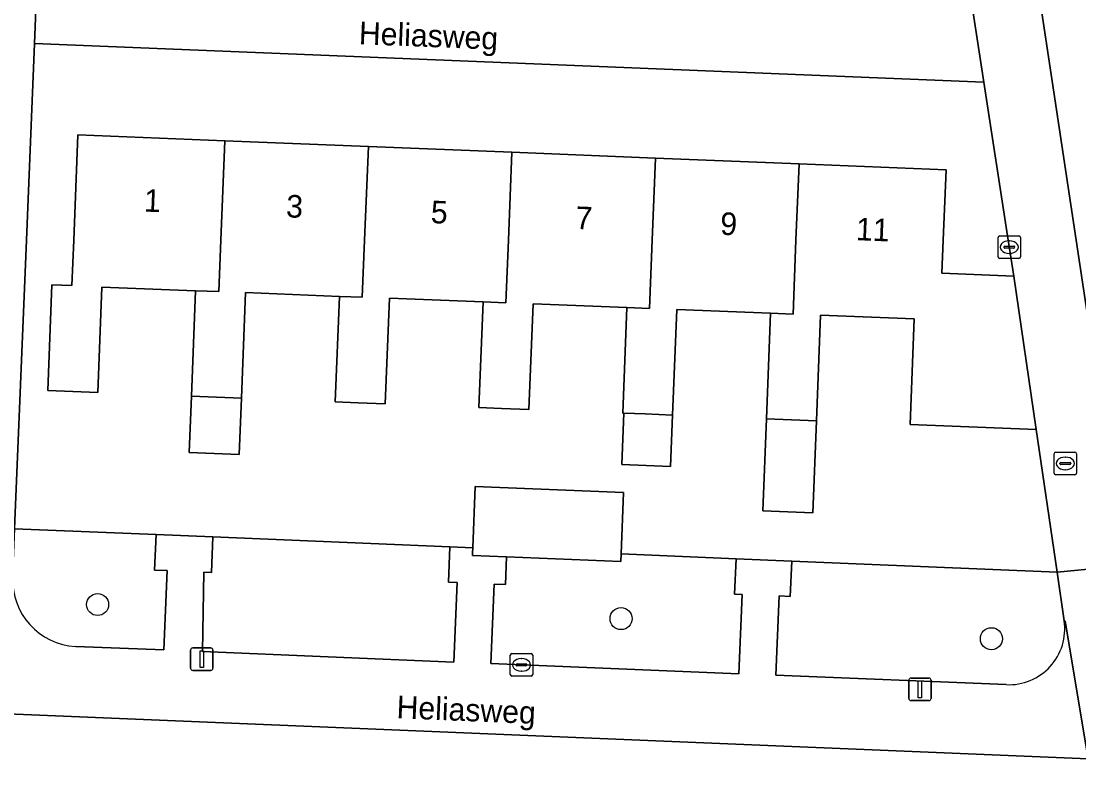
# Model space of a CAD drawing. Extents: x 160077 to 160948, y 386481 to 387498.
# Drawn here: x 160685.97 to 160732.85, y 386725.87 to 386759.71 of the extents above; entities that cross this region are included whole.
import ezdxf

# ---------------------------------------------------------------- set-up
doc = ezdxf.new("R2010")
doc.units = 0
for name, color, linetype in [('IMGEO_Boom', 7, 'Continuous'), ('IMGEO_Erf', 7, 'Continuous'), ('IMGEO_Groenvoorziening', 7, 'Continuous'), ('IMGEO_Kolk', 7, 'Continuous'), ('IMGEO_Lichtmast', 7, 'Continuous'), ('IMGEO_Openbare_ruimte_label', 7, 'Continuous'), ('IMGEO_Pand', 7, 'Continuous'), ('IMGEO_Pand_nummerreeks', 7, 'Continuous'), ('IMGEO_Rioolput', 7, 'Continuous'), ('IMGEO_Voetpad_open', 7, 'Continuous')]:
    doc.layers.add(name, color=color, linetype=linetype)

msp = doc.modelspace()

# ---------------------------------------------------------------- linework, layer by layer
at = {"layer": 'IMGEO_Boom'}
for centre in [(160689.358, 386733.859), (160712.559, 386733.236), (160728.975, 386732.34)]:
    msp.add_circle(centre, 0.489, dxfattribs=at)
at = {"layer": 'IMGEO_Erf'}
for points in [[(160795.925, 386750), (160793.898, 386763.085), (160730.396, 386765.489), (160732.727, 386750), (160733.656, 386743.829), (160744.313, 386743.428), (160746.852, 386743.334), (160757.001, 386742.953), (160759.549, 386742.857), (160769.844, 386742.471), (160772.371, 386742.376), (160782.604, 386741.967), (160785.258, 386741.861), (160797.26, 386741.38)], [(160712.815, 386747.013), (160708.659, 386747.178), (160708.473, 386742.503), (160707.266, 386742.55), (160706.26, 386742.59), (160706.445, 386747.264), (160702.289, 386747.427), (160702.103, 386742.753), (160700.903, 386742.8), (160699.889, 386742.839), (160700.075, 386747.513), (160695.919, 386747.678), (160695.732, 386743.003), (160695.632, 386740.505), (160693.42, 386740.593), (160693.519, 386743.09), (160693.705, 386747.763), (160689.548, 386747.927), (160689.362, 386743.252), (160687.149, 386743.339), (160687.337, 386748.025), (160688.218, 386747.99), (160688.299, 386750), (160688.487, 386754.672), (160694.996, 386754.41), (160701.359, 386754.154), (160707.722, 386753.899), (160714.085, 386753.643), (160720.448, 386753.387), (160726.966, 386753.125), (160726.84, 386750), (160726.781, 386748.538), (160729.967, 386748.41), (160729.721, 386750), (160728.639, 386757.007), (160686.557, 386758.725), (160686.202, 386750), (160685.681, 386737.217), (160691.951, 386736.957), (160694.467, 386736.852), (160704.971, 386736.415), (160705.99, 386736.373), (160706.098, 386739.085), (160712.672, 386738.823), (160712.564, 386736.099), (160717.654, 386735.887), (160720.126, 386735.785), (160731.883, 386735.296), (160730.959, 386741.615), (160725.371, 386741.84), (160725.556, 386746.514), (160721.4, 386746.678), (160721.214, 386742.004), (160721.052, 386737.924), (160718.84, 386738.011), (160719.001, 386742.09), (160719.185, 386746.764), (160715.029, 386746.928), (160714.844, 386742.253), (160714.754, 386739.978), (160712.598, 386740.063), (160712.688, 386742.338), (160712.631, 386742.34)], [(160733.266, 386727.02), (160685.358, 386729.013), (160684.392, 386705.888), (160736.599, 386703.746)]]:
    msp.add_lwpolyline(points, close=True, dxfattribs=at)
at = {"layer": 'IMGEO_Groenvoorziening'}
for points in [[(160692.445, 386735.364), (160691.886, 386735.388), (160691.951, 386736.957), (160685.681, 386737.217), (160685.594, 386735.085)], [(160732.198, 386733.14), (160731.883, 386735.296), (160720.126, 386735.785), (160720.061, 386734.216), (160719.564, 386734.237), (160719.418, 386730.725), (160729.627, 386730.308)], [(160688.388, 386731.992), (160692.298, 386731.845), (160692.445, 386735.364)]]:
    msp.add_lwpolyline(points, dxfattribs=at)
for points in [[(160705.29, 386734.831), (160704.906, 386734.847), (160704.971, 386736.415), (160694.467, 386736.852), (160694.402, 386735.284), (160694.067, 386735.294), (160694.004, 386731.774), (160705.143, 386731.308)], [(160717.924, 386734.306), (160717.589, 386734.32), (160717.654, 386735.887), (160712.564, 386736.099), (160712.551, 386735.765), (160707.483, 386735.967), (160707.432, 386734.741), (160706.939, 386734.762), (160706.792, 386731.24), (160717.777, 386730.791)]]:
    msp.add_lwpolyline(points, close=True, dxfattribs=at)
for centre, radius, start, end in [((160688.567, 386734.962), 2.976, 177.6391, 266.5458), ((160729.751, 386732.778), 2.473, 267.1145, 8.4168)]:
    msp.add_arc(centre, radius, start, end, dxfattribs=at)
at = {"layer": 'IMGEO_Kolk'}
for p, q in [((160729.268, 386749.269), (160729.268, 386750.121)), ((160729.343, 386750.195), (160730.195, 386750.195)), ((160729.57, 386749.738), (160729.968, 386749.738)), ((160729.756, 386749.975), (160729.781, 386749.975)), ((160730.269, 386750.121), (160730.269, 386749.269)), ((160729.527, 386749.689), (160729.527, 386749.701)), ((160729.965, 386749.652), (160729.567, 386749.652)), ((160729.779, 386749.415), (160729.754, 386749.415)), ((160730.011, 386749.701), (160730.011, 386749.689)), ((160730.195, 386749.195), (160729.343, 386749.195)), ((160707.645, 386730.758), (160707.645, 386731.61)), ((160707.72, 386731.684), (160708.572, 386731.684)), ((160708.133, 386731.464), (160708.158, 386731.464)), ((160708.646, 386731.61), (160708.646, 386730.758)), ((160707.904, 386731.178), (160707.904, 386731.19)), ((160708.342, 386731.141), (160707.944, 386731.141)), ((160707.947, 386731.227), (160708.345, 386731.227)), ((160708.388, 386731.19), (160708.388, 386731.178)), ((160708.572, 386730.684), (160707.72, 386730.684)), ((160708.156, 386730.904), (160708.131, 386730.904))]:
    msp.add_line(p, q, dxfattribs=at)
for points in [[(160729.268, 386749.269), (160729.268, 386750.121)], [(160729.343, 386750.195), (160730.195, 386750.195)], [(160730.269, 386750.121), (160730.269, 386749.269)], [(160730.195, 386749.195), (160729.343, 386749.195)], [(160707.645, 386730.758), (160707.645, 386731.61)], [(160707.72, 386731.684), (160708.572, 386731.684)], [(160708.646, 386731.61), (160708.646, 386730.758)], [(160708.572, 386730.684), (160707.72, 386730.684)]]:
    msp.add_lwpolyline(points, dxfattribs=at)
for centre, radius, start, end in [((160729.345, 386750.119), 0.0765, 91.552, 178.448), ((160729.345, 386750.119), 0.0765, 91.552, 178.448), ((160729.567, 386749.698), 0.0403, 85.8775, 175.7526), ((160729.972, 386749.7), 0.0386, 1.7309, 96.639), ((160730.193, 386750.119), 0.0765, 1.552, 88.448), ((160730.193, 386750.119), 0.0765, 1.552, 88.448), ((160729.345, 386749.271), 0.0765, 181.552, 268.448), ((160729.345, 386749.271), 0.0765, 181.552, 268.448), ((160729.564, 386749.688), 0.0366, 178.938, 274.7102), ((160729.968, 386749.695), 0.043, 264.8664, 352.4533), ((160730.193, 386749.271), 0.0765, 271.552, 358.448), ((160730.193, 386749.271), 0.0765, 271.552, 358.448), ((160707.722, 386731.608), 0.0765, 91.552, 178.448), ((160707.722, 386731.608), 0.0765, 91.552, 178.448), ((160708.57, 386731.608), 0.0765, 1.552, 88.448), ((160708.57, 386731.608), 0.0765, 1.552, 88.448), ((160707.944, 386731.187), 0.0403, 85.8775, 175.7526), ((160707.941, 386731.177), 0.0366, 178.938, 274.7102), ((160708.345, 386731.184), 0.043, 264.8664, 352.4533), ((160708.349, 386731.189), 0.0386, 1.7309, 96.639), ((160707.722, 386730.76), 0.0765, 181.552, 268.448), ((160707.722, 386730.76), 0.0765, 181.552, 268.448), ((160708.57, 386730.76), 0.0765, 271.552, 358.448), ((160708.57, 386730.76), 0.0765, 271.552, 358.448)]:
    msp.add_arc(centre, radius, start, end, dxfattribs=at)
for centre, major_axis, ratio, start_param, end_param in [((160729.755, 386749.695), (-0.387, 0.002), 0.722429, 4.712389, 7.853982), ((160729.78, 386749.695), (-0.39, 0.002), 0.717154, 1.570796, 4.712389), ((160708.132, 386731.184), (-0.387, 0.002), 0.722429, 4.712389, 7.853982), ((160708.157, 386731.184), (-0.39, 0.002), 0.717154, 1.570796, 4.712389)]:
    msp.add_ellipse(centre, major_axis=major_axis, ratio=ratio, start_param=start_param, end_param=end_param, dxfattribs=at)
at = {"layer": 'IMGEO_Lichtmast'}
for p, q in [((160693.581, 386731.936), (160694.371, 386731.936)), ((160694.371, 386731.936), (160693.581, 386731.936)), ((160693.481, 386731.036), (160693.481, 386731.836)), ((160693.481, 386731.836), (160693.481, 386731.036)), ((160694.471, 386731.836), (160694.471, 386731.036)), ((160694.471, 386731.036), (160694.471, 386731.836)), ((160694.371, 386730.936), (160693.581, 386730.936)), ((160693.581, 386730.936), (160694.371, 386730.936)), ((160725.411, 386730.601), (160726.201, 386730.601)), ((160726.201, 386730.601), (160725.411, 386730.601)), ((160725.311, 386729.701), (160725.311, 386730.501)), ((160725.311, 386730.501), (160725.311, 386729.701)), ((160726.301, 386730.501), (160726.301, 386729.701)), ((160726.301, 386729.701), (160726.301, 386730.501)), ((160726.201, 386729.601), (160725.411, 386729.601)), ((160725.411, 386729.601), (160726.201, 386729.601))]:
    msp.add_line(p, q, dxfattribs=at)
for points in [[(160693.901, 386731.811), (160694.051, 386731.811), (160694.051, 386731.061), (160693.901, 386731.061), (160693.901, 386731.811)], [(160725.731, 386730.476), (160725.881, 386730.476), (160725.881, 386729.726), (160725.731, 386729.726), (160725.731, 386730.476)]]:
    msp.add_lwpolyline(points, dxfattribs=at)
for centre, start, end in [((160693.581, 386731.836), 90, 180), ((160693.581, 386731.836), 90, 180), ((160694.371, 386731.836), 0, 90), ((160694.371, 386731.836), 360, 90), ((160693.581, 386731.036), 180, 270), ((160693.581, 386731.036), 180, 270), ((160694.371, 386731.036), 270, 0), ((160694.371, 386731.036), 270, 0), ((160725.411, 386730.501), 90, 180), ((160725.411, 386730.501), 90, 180), ((160726.201, 386730.501), 0, 90), ((160726.201, 386730.501), 360, 90), ((160725.411, 386729.701), 180, 270), ((160725.411, 386729.701), 180, 270), ((160726.201, 386729.701), 270, 0), ((160726.201, 386729.701), 270, 0)]:
    msp.add_arc(centre, 0.1, start, end, dxfattribs=at)
at = {"layer": 'IMGEO_Pand'}
for points in [[(160693.705, 386747.763), (160694.728, 386747.723), (160694.819, 386750), (160694.996, 386754.41), (160688.487, 386754.672), (160688.299, 386750), (160688.218, 386747.99), (160687.337, 386748.025), (160687.149, 386743.339), (160689.362, 386743.252), (160689.548, 386747.927)], [(160701.192, 386750), (160701.359, 386754.154), (160694.996, 386754.41), (160694.819, 386750), (160694.728, 386747.723), (160693.705, 386747.763), (160693.519, 386743.09), (160695.732, 386743.003), (160695.919, 386747.678), (160700.075, 386747.513), (160701.091, 386747.473)], [(160700.903, 386742.8), (160702.103, 386742.753), (160702.289, 386747.427), (160706.445, 386747.264), (160707.454, 386747.225), (160707.565, 386750), (160707.722, 386753.899), (160701.359, 386754.154), (160701.192, 386750), (160701.091, 386747.473), (160700.075, 386747.513), (160699.889, 386742.839)], [(160707.266, 386742.55), (160708.473, 386742.503), (160708.659, 386747.178), (160712.815, 386747.013), (160713.818, 386746.974), (160713.939, 386750), (160714.085, 386753.643), (160707.722, 386753.899), (160707.565, 386750), (160707.454, 386747.225), (160706.445, 386747.264), (160706.26, 386742.59)], [(160720.312, 386750), (160720.448, 386753.387), (160714.085, 386753.643), (160713.939, 386750), (160713.818, 386746.974), (160712.815, 386747.013), (160712.631, 386742.34), (160712.688, 386742.338), (160713.63, 386742.301), (160714.844, 386742.253), (160715.029, 386746.928), (160719.185, 386746.764), (160720.181, 386746.725)], [(160729.967, 386748.41), (160726.781, 386748.538), (160726.84, 386750), (160726.966, 386753.125), (160720.448, 386753.387), (160720.312, 386750), (160720.181, 386746.725), (160719.185, 386746.764), (160719.001, 386742.09), (160721.214, 386742.004), (160721.4, 386746.678), (160725.556, 386746.514), (160725.371, 386741.84), (160730.959, 386741.615)], [(160695.732, 386743.003), (160693.519, 386743.09), (160693.42, 386740.593), (160695.632, 386740.505)], [(160714.844, 386742.253), (160713.63, 386742.301), (160712.688, 386742.338), (160712.598, 386740.063), (160714.754, 386739.978)], [(160721.214, 386742.004), (160719.001, 386742.09), (160718.84, 386738.011), (160721.052, 386737.924)], [(160712.672, 386738.823), (160706.098, 386739.085), (160705.99, 386736.373), (160705.981, 386736.145), (160705.977, 386736.027), (160707.483, 386735.967), (160712.551, 386735.765), (160712.564, 386736.099)]]:
    msp.add_lwpolyline(points, close=True, dxfattribs=at)
at = {"layer": 'IMGEO_Rioolput'}
for p, q in [((160731.749, 386739.684), (160731.749, 386740.536)), ((160731.824, 386740.61), (160732.676, 386740.61)), ((160732.237, 386740.39), (160732.262, 386740.39)), ((160732.75, 386740.536), (160732.75, 386739.684)), ((160732.008, 386740.104), (160732.008, 386740.116)), ((160732.446, 386740.067), (160732.048, 386740.067)), ((160732.051, 386740.153), (160732.449, 386740.153)), ((160732.492, 386740.116), (160732.492, 386740.104)), ((160732.676, 386739.61), (160731.824, 386739.61)), ((160732.26, 386739.83), (160732.235, 386739.83))]:
    msp.add_line(p, q, dxfattribs=at)
for points in [[(160731.749, 386739.684), (160731.749, 386740.536)], [(160731.824, 386740.61), (160732.676, 386740.61)], [(160732.75, 386740.536), (160732.75, 386739.684)], [(160732.676, 386739.61), (160731.824, 386739.61)]]:
    msp.add_lwpolyline(points, dxfattribs=at)
for centre, radius, start, end in [((160731.826, 386740.534), 0.0765, 91.552, 178.448), ((160731.826, 386740.534), 0.0765, 91.552, 178.448), ((160732.674, 386740.534), 0.0765, 1.552, 88.448), ((160732.674, 386740.534), 0.0765, 1.552, 88.448), ((160732.048, 386740.113), 0.0403, 85.8775, 175.7526), ((160732.045, 386740.103), 0.0366, 178.938, 274.7102), ((160732.449, 386740.11), 0.043, 264.8664, 352.4533), ((160732.453, 386740.115), 0.0386, 1.7309, 96.639), ((160731.826, 386739.686), 0.0765, 181.552, 268.448), ((160731.826, 386739.686), 0.0765, 181.552, 268.448), ((160732.674, 386739.686), 0.0765, 271.552, 358.448), ((160732.674, 386739.686), 0.0765, 271.552, 358.448)]:
    msp.add_arc(centre, radius, start, end, dxfattribs=at)
for centre, major_axis, ratio, start_param, end_param in [((160732.236, 386740.11), (-0.387, 0.002), 0.722429, 4.712389, 7.853982), ((160732.261, 386740.11), (-0.39, 0.002), 0.717154, 1.570796, 4.712389)]:
    msp.add_ellipse(centre, major_axis=major_axis, ratio=ratio, start_param=start_param, end_param=end_param, dxfattribs=at)
at = {"layer": 'IMGEO_Voetpad_open'}
for points in [[(160729.654, 386770.62), (160729.514, 386771.537), (160729.208, 386773.55), (160726.113, 386793.887), (160723.157, 386793.323), (160725.146, 386779.949), (160726.211, 386772.948), (160727.336, 386765.387), (160727.652, 386763.274), (160727.675, 386763.262), (160728.639, 386757.007), (160729.721, 386750), (160729.967, 386748.41), (160730.959, 386741.615), (160731.883, 386735.296), (160734.945, 386735.584), (160798.554, 386733.131), (160797.621, 386739.052)], [(160685.594, 386735.085), (160685.681, 386737.217), (160686.202, 386750), (160686.557, 386758.725), (160686.785, 386764.329), (160686.882, 386767.017), (160687.571, 386784.21)], [(160734.079, 386741.014), (160733.958, 386741.816), (160733.656, 386743.829), (160732.727, 386750), (160730.396, 386765.489)], [(160686.785, 386764.329), (160686.557, 386758.725), (160728.639, 386757.007), (160727.675, 386763.262), (160727.652, 386763.274)], [(160719.564, 386734.237), (160720.061, 386734.216), (160720.126, 386735.785), (160717.654, 386735.887), (160717.589, 386734.32), (160717.924, 386734.306), (160717.777, 386730.791), (160706.792, 386731.24), (160706.939, 386734.762), (160707.432, 386734.741), (160707.483, 386735.967), (160705.977, 386736.027), (160705.981, 386736.145), (160705.99, 386736.373), (160704.971, 386736.415), (160704.906, 386734.847), (160705.29, 386734.831), (160705.143, 386731.308), (160694.004, 386731.774), (160694.067, 386735.294), (160694.402, 386735.284), (160694.467, 386736.852), (160691.951, 386736.957), (160691.886, 386735.388), (160692.445, 386735.364), (160692.298, 386731.845), (160688.388, 386731.992)], [(160734.945, 386735.584), (160731.883, 386735.296), (160732.198, 386733.14), (160732.235, 386733.117), (160733.266, 386727.02), (160736.599, 386703.746), (160737.353, 386699.582), (160737.332, 386699.516), (160737.774, 386696.279), (160739.799, 386682.351)], [(160685.594, 386735.085), (160685.535, 386735.003), (160685.358, 386729.013), (160733.266, 386727.02), (160732.235, 386733.117), (160732.198, 386733.14)], [(160729.627, 386730.308), (160719.418, 386730.725), (160719.564, 386734.237)]]:
    msp.add_lwpolyline(points, dxfattribs=at)
for centre, radius, start, end in [((160688.567, 386734.962), 2.976, 177.6391, 266.5458), ((160729.751, 386732.778), 2.473, 267.1145, 8.4168)]:
    msp.add_arc(centre, radius, start, end, dxfattribs=at)

# ---------------------------------------------------------------- texts
at = {"layer": 'IMGEO_Openbare_ruimte_label'}
for rotation, p in [(357.7071, (160700.926, 386758.69)), (357.5926, (160702.595, 386728.824))]:
    msp.add_text('Heliasweg', height=1, rotation=rotation, dxfattribs=at).set_placement(p)
at = {"layer": 'IMGEO_Pand_nummerreeks'}
for s, rotation, p in [('1', 357.6977, (160691.401, 386751.272)), ('3', 357.6967, (160697.7, 386751.019)), ('5', 357.6977, (160704.113, 386750.761)), ('7', 357.6977, (160710.527, 386750.503)), ('9', 357.6967, (160716.94, 386750.245)), ('11', 357.6967, (160722.955, 386750.005))]:
    msp.add_text(s, height=1, rotation=rotation, dxfattribs=at).set_placement(p)

doc.saveas('drawing.dxf')
